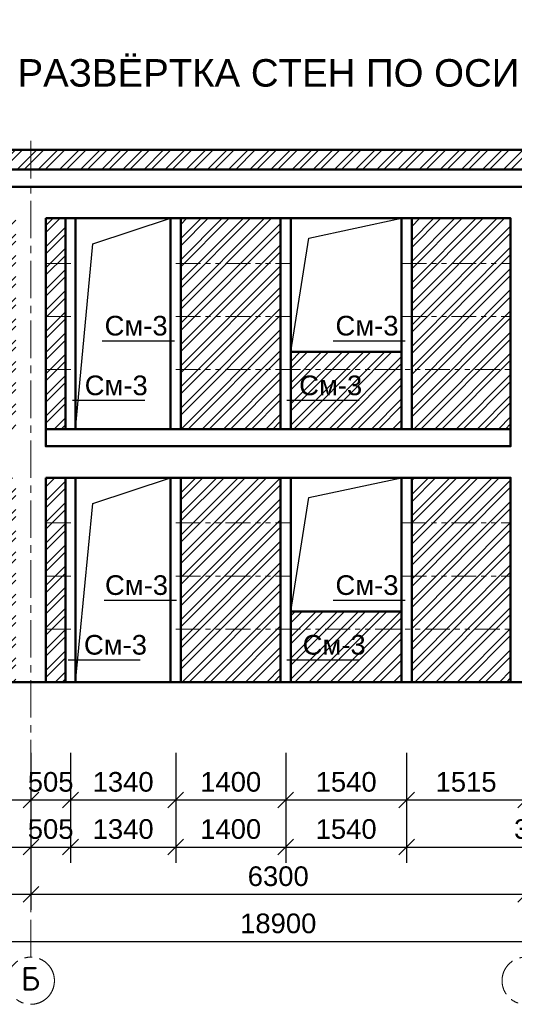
# Model space of a CAD drawing. Header units: millimetres. Extents: x 2063114 to 14983986, y -126020516 to 213791.
# Tile 435 of 656: x 2365405 to 2371705, y -849910 to -837385. Entities that reach past the tile are written whole.
import ezdxf

# ---------------------------------------------------------------- set-up
doc = ezdxf.new("R2010")
doc.units = ezdxf.units.MM
for name, pattern in [('ACAD_ISO10W100', [18, 12, -3, 0, -3]), ('осевая', [50.8, 31.75, -6.35, 6.35, -6.35]), ('фантомX2', [127, 63.5, -12.7, 12.7, -12.7, 12.7, -12.7])]:
    doc.linetypes.add(name, pattern=pattern)
doc.layers.get('Defpoints').update_dxf_attribs({"color": 6, "lineweight": 35})
for name, color, linetype in [('OS', 1, 'Continuous'), ('пунктир', 1, 'ACAD_ISO10W100'), ('Размеры', 28, 'Continuous')]:
    doc.layers.add(name, color=color, linetype=linetype)
doc.layers.add('PDF _wall-380', color=7, linetype='Continuous', true_color=0xb88a5c)
doc.layers.add('РАЗМЕР АР', color=150, linetype='Continuous', lineweight=20)
doc.layers.add('сплошная_толстая', color=7, linetype='Continuous', lineweight=50)
doc.styles.get("Standard").update_dxf_attribs({"font": 'arial.ttf'})
doc.styles.add('СПДС', font='isocpeur.ttf')
doc.dimstyles.new('STANDARD$0', dxfattribs={"dimtxt": 250, "dimasz": 200, "dimexe": 200, "dimexo": 300, "dimgap": 100, "dimtad": 1, "dimdec": 0, "dimzin": 1, "dimdsep": 46, "dimtxsty": 'Standard', "dimblk1": 'OBLIQUE', "dimblk2": 'OBLIQUE', "dimsah": 1, "dimcen": 2.5, "dimdle": 200, "dimadec": 0, "dimazin": 0, "dimtfac": 1, "dimtdec": 0, "dimtmove": 0, "dimatfit": 3, "dimldrblk": 'OBLIQUE', "dimfxl": 600, "dimfxlon": 1, "dimtolj": 1, "dimtzin": 1, "dimarcsym": 0})

# ---------------------------------------------------------------- blocks, each defined once
blk = doc.blocks.new('_Oblique')
at = {"color": 0, "linetype": 'ByBlock', "lineweight": -2}
blk.add_line((-0.5, -0.5), (0.5, 0.5), dxfattribs=at)
blk = doc.blocks.new('*D2569')
at = {"layer": 'Defpoints', "color": 0, "lineweight": 30, "transparency": 16777216}
for p in [(2359248, -845812), (2365548, -845812), (2365548, -848510)]:
    blk.add_point(p, dxfattribs=at)
at = {"layer": 'РАЗМЕР АР', "color": 0, "lineweight": -2, "transparency": 16777216}
for p, q in [((2359248, -847910), (2359248, -848710)), ((2365548, -847910), (2365548, -848710)), ((2359048, -848510), (2365748, -848510))]:
    blk.add_line(p, q, dxfattribs=at)
at = {"layer": 'РАЗМЕР АР', "color": 0, "lineweight": -2, "transparency": 16777216, "xscale": 200, "yscale": 200, "zscale": 200, "rotation": 180}
blk.add_blockref('_Oblique', (2359248, -848510), dxfattribs=at)
at = {"layer": 'РАЗМЕР АР', "color": 0, "lineweight": -2, "transparency": 16777216, "xscale": 200, "yscale": 200, "zscale": 200}
blk.add_blockref('_Oblique', (2365548, -848510), dxfattribs=at)
at = {"layer": 'РАЗМЕР АР', "color": 0, "transparency": 16777216, "insert": (2362398, -848282), "char_height": 250, "attachment_point": 5}
blk.add_mtext('\\A1;6300', dxfattribs=at)
blk = doc.blocks.new('*D2570')
at = {"layer": 'Defpoints', "color": 0, "lineweight": 30, "transparency": 16777216}
for p in [(2359248, -845192), (2378148, -845812), (2378148, -849110)]:
    blk.add_point(p, dxfattribs=at)
at = {"layer": 'РАЗМЕР АР', "color": 0, "lineweight": -2, "transparency": 16777216}
for p, q in [((2359248, -848510), (2359248, -849310)), ((2378148, -848510), (2378148, -849310)), ((2359048, -849110), (2378348, -849110))]:
    blk.add_line(p, q, dxfattribs=at)
at = {"layer": 'РАЗМЕР АР', "color": 0, "lineweight": -2, "transparency": 16777216, "xscale": 200, "yscale": 200, "zscale": 200, "rotation": 180}
blk.add_blockref('_Oblique', (2359248, -849110), dxfattribs=at)
at = {"layer": 'РАЗМЕР АР', "color": 0, "lineweight": -2, "transparency": 16777216, "xscale": 200, "yscale": 200, "zscale": 200}
blk.add_blockref('_Oblique', (2378148, -849110), dxfattribs=at)
at = {"layer": 'РАЗМЕР АР', "color": 0, "transparency": 16777216, "insert": (2368698, -848882), "char_height": 250, "attachment_point": 5}
blk.add_mtext('\\A1;18900', dxfattribs=at)
blk = doc.blocks.new('*D2713')
at = {"layer": 'Defpoints', "color": 0, "lineweight": 30, "transparency": 16777216}
for p in [(2363548, -845812), (2365548, -845812), (2365548, -847310)]:
    blk.add_point(p, dxfattribs=at)
at = {"layer": 'РАЗМЕР АР', "color": 0, "lineweight": -2, "transparency": 16777216}
for p, q in [((2363548, -846710), (2363548, -847510)), ((2365548, -846710), (2365548, -847510)), ((2363348, -847310), (2365748, -847310))]:
    blk.add_line(p, q, dxfattribs=at)
at = {"layer": 'РАЗМЕР АР', "color": 0, "lineweight": -2, "transparency": 16777216, "xscale": 200, "yscale": 200, "zscale": 200, "rotation": 180}
blk.add_blockref('_Oblique', (2363548, -847310), dxfattribs=at)
at = {"layer": 'РАЗМЕР АР', "color": 0, "lineweight": -2, "transparency": 16777216, "xscale": 200, "yscale": 200, "zscale": 200}
blk.add_blockref('_Oblique', (2365548, -847310), dxfattribs=at)
at = {"layer": 'РАЗМЕР АР', "color": 0, "transparency": 16777216, "insert": (2364548, -847082), "char_height": 250, "attachment_point": 5}
blk.add_mtext('\\A1;2000', dxfattribs=at)
blk = doc.blocks.new('*D2714')
at = {"layer": 'Defpoints', "color": 0, "lineweight": 30, "transparency": 16777216}
for p in [(2365548, -845812), (2366053, -845812), (2366053, -847310)]:
    blk.add_point(p, dxfattribs=at)
at = {"layer": 'РАЗМЕР АР', "color": 0, "lineweight": -2, "transparency": 16777216}
for p, q in [((2365548, -846710), (2365548, -847510)), ((2366053, -846710), (2366053, -847510)), ((2365348, -847310), (2366253, -847310))]:
    blk.add_line(p, q, dxfattribs=at)
at = {"layer": 'РАЗМЕР АР', "color": 0, "lineweight": -2, "transparency": 16777216, "xscale": 200, "yscale": 200, "zscale": 200, "rotation": 180}
blk.add_blockref('_Oblique', (2365548, -847310), dxfattribs=at)
at = {"layer": 'РАЗМЕР АР', "color": 0, "lineweight": -2, "transparency": 16777216, "xscale": 200, "yscale": 200, "zscale": 200}
blk.add_blockref('_Oblique', (2366053, -847310), dxfattribs=at)
at = {"layer": 'РАЗМЕР АР', "color": 0, "transparency": 16777216, "insert": (2365800, -847082), "char_height": 250, "attachment_point": 5}
blk.add_mtext('\\A1;505', dxfattribs=at)
blk = doc.blocks.new('*D2715')
at = {"layer": 'Defpoints', "color": 0, "lineweight": 30, "transparency": 16777216}
for p in [(2366053, -845812), (2367393, -845812), (2367393, -847310)]:
    blk.add_point(p, dxfattribs=at)
at = {"layer": 'РАЗМЕР АР', "color": 0, "lineweight": -2, "transparency": 16777216}
for p, q in [((2366053, -846710), (2366053, -847510)), ((2367393, -846710), (2367393, -847510)), ((2365853, -847310), (2367593, -847310))]:
    blk.add_line(p, q, dxfattribs=at)
at = {"layer": 'РАЗМЕР АР', "color": 0, "lineweight": -2, "transparency": 16777216, "xscale": 200, "yscale": 200, "zscale": 200, "rotation": 180}
blk.add_blockref('_Oblique', (2366053, -847310), dxfattribs=at)
at = {"layer": 'РАЗМЕР АР', "color": 0, "lineweight": -2, "transparency": 16777216, "xscale": 200, "yscale": 200, "zscale": 200}
blk.add_blockref('_Oblique', (2367393, -847310), dxfattribs=at)
at = {"layer": 'РАЗМЕР АР', "color": 0, "transparency": 16777216, "insert": (2366723, -847082), "char_height": 250, "attachment_point": 5}
blk.add_mtext('\\A1;1340', dxfattribs=at)
blk = doc.blocks.new('*D2716')
at = {"layer": 'Defpoints', "color": 0, "lineweight": 30, "transparency": 16777216}
for p in [(2367393, -845812), (2368793, -845812), (2368793, -847310)]:
    blk.add_point(p, dxfattribs=at)
at = {"layer": 'РАЗМЕР АР', "color": 0, "lineweight": -2, "transparency": 16777216}
for p, q in [((2367393, -846710), (2367393, -847510)), ((2368793, -846710), (2368793, -847510)), ((2367193, -847310), (2368993, -847310))]:
    blk.add_line(p, q, dxfattribs=at)
at = {"layer": 'РАЗМЕР АР', "color": 0, "lineweight": -2, "transparency": 16777216, "xscale": 200, "yscale": 200, "zscale": 200, "rotation": 180}
blk.add_blockref('_Oblique', (2367393, -847310), dxfattribs=at)
at = {"layer": 'РАЗМЕР АР', "color": 0, "lineweight": -2, "transparency": 16777216, "xscale": 200, "yscale": 200, "zscale": 200}
blk.add_blockref('_Oblique', (2368793, -847310), dxfattribs=at)
at = {"layer": 'РАЗМЕР АР', "color": 0, "transparency": 16777216, "insert": (2368093, -847082), "char_height": 250, "attachment_point": 5}
blk.add_mtext('\\A1;1400', dxfattribs=at)
blk = doc.blocks.new('*D2717')
at = {"layer": 'Defpoints', "color": 0, "lineweight": 30, "transparency": 16777216}
for p in [(2368793, -845812), (2370333, -845812), (2370333, -847310)]:
    blk.add_point(p, dxfattribs=at)
at = {"layer": 'РАЗМЕР АР', "color": 0, "lineweight": -2, "transparency": 16777216}
for p, q in [((2368793, -846710), (2368793, -847510)), ((2370333, -846710), (2370333, -847510)), ((2368593, -847310), (2370533, -847310))]:
    blk.add_line(p, q, dxfattribs=at)
at = {"layer": 'РАЗМЕР АР', "color": 0, "lineweight": -2, "transparency": 16777216, "xscale": 200, "yscale": 200, "zscale": 200, "rotation": 180}
blk.add_blockref('_Oblique', (2368793, -847310), dxfattribs=at)
at = {"layer": 'РАЗМЕР АР', "color": 0, "lineweight": -2, "transparency": 16777216, "xscale": 200, "yscale": 200, "zscale": 200}
blk.add_blockref('_Oblique', (2370333, -847310), dxfattribs=at)
at = {"layer": 'РАЗМЕР АР', "color": 0, "transparency": 16777216, "insert": (2369563, -847082), "char_height": 250, "attachment_point": 5}
blk.add_mtext('\\A1;1540', dxfattribs=at)
blk = doc.blocks.new('*D2718')
at = {"layer": 'Defpoints', "color": 0, "lineweight": 30, "transparency": 16777216}
for p in [(2370333, -845812), (2371848, -845812), (2371848, -847310)]:
    blk.add_point(p, dxfattribs=at)
at = {"layer": 'РАЗМЕР АР', "color": 0, "lineweight": -2, "transparency": 16777216}
for p, q in [((2370333, -846710), (2370333, -847510)), ((2371848, -846710), (2371848, -847510)), ((2370133, -847310), (2372048, -847310))]:
    blk.add_line(p, q, dxfattribs=at)
at = {"layer": 'РАЗМЕР АР', "color": 0, "lineweight": -2, "transparency": 16777216, "xscale": 200, "yscale": 200, "zscale": 200, "rotation": 180}
blk.add_blockref('_Oblique', (2370333, -847310), dxfattribs=at)
at = {"layer": 'РАЗМЕР АР', "color": 0, "lineweight": -2, "transparency": 16777216, "xscale": 200, "yscale": 200, "zscale": 200}
blk.add_blockref('_Oblique', (2371848, -847310), dxfattribs=at)
at = {"layer": 'РАЗМЕР АР', "color": 0, "transparency": 16777216, "insert": (2371090, -847082), "char_height": 250, "attachment_point": 5}
blk.add_mtext('\\A1;1515', dxfattribs=at)
blk = doc.blocks.new('*D2719')
at = {"layer": 'Defpoints', "color": 0, "lineweight": 30, "transparency": 16777216}
for p in [(2371848, -845812), (2372508, -845812), (2372508, -847310)]:
    blk.add_point(p, dxfattribs=at)
at = {"layer": 'РАЗМЕР АР', "color": 0, "lineweight": -2, "transparency": 16777216}
for p, q in [((2371848, -846710), (2371848, -847510)), ((2372508, -846710), (2372508, -847510)), ((2371648, -847310), (2372708, -847310))]:
    blk.add_line(p, q, dxfattribs=at)
at = {"layer": 'РАЗМЕР АР', "color": 0, "lineweight": -2, "transparency": 16777216, "xscale": 200, "yscale": 200, "zscale": 200, "rotation": 180}
blk.add_blockref('_Oblique', (2371848, -847310), dxfattribs=at)
at = {"layer": 'РАЗМЕР АР', "color": 0, "lineweight": -2, "transparency": 16777216, "xscale": 200, "yscale": 200, "zscale": 200}
blk.add_blockref('_Oblique', (2372508, -847310), dxfattribs=at)
at = {"layer": 'РАЗМЕР АР', "color": 0, "transparency": 16777216, "insert": (2372190, -847082), "char_height": 250, "attachment_point": 5}
blk.add_mtext('\\A1;660', dxfattribs=at)
blk = doc.blocks.new('*D2573')
at = {"layer": 'Defpoints', "color": 0, "lineweight": 30, "transparency": 16777216}
for p in [(2365548, -845812), (2371848, -845812), (2371848, -848510)]:
    blk.add_point(p, dxfattribs=at)
at = {"layer": 'РАЗМЕР АР', "color": 0, "lineweight": -2, "transparency": 16777216}
for p, q in [((2365548, -847910), (2365548, -848710)), ((2371848, -847910), (2371848, -848710)), ((2365348, -848510), (2372048, -848510))]:
    blk.add_line(p, q, dxfattribs=at)
at = {"layer": 'РАЗМЕР АР', "color": 0, "lineweight": -2, "transparency": 16777216, "xscale": 200, "yscale": 200, "zscale": 200, "rotation": 180}
blk.add_blockref('_Oblique', (2365548, -848510), dxfattribs=at)
at = {"layer": 'РАЗМЕР АР', "color": 0, "lineweight": -2, "transparency": 16777216, "xscale": 200, "yscale": 200, "zscale": 200}
blk.add_blockref('_Oblique', (2371848, -848510), dxfattribs=at)
at = {"layer": 'РАЗМЕР АР', "color": 0, "transparency": 16777216, "insert": (2368698, -848282), "char_height": 250, "attachment_point": 5}
blk.add_mtext('\\A1;6300', dxfattribs=at)
blk = doc.blocks.new('*D2574')
at = {"layer": 'Defpoints', "color": 0, "lineweight": 30, "transparency": 16777216}
for p in [(2371848, -845812), (2378148, -845812), (2378148, -848510)]:
    blk.add_point(p, dxfattribs=at)
at = {"layer": 'РАЗМЕР АР', "color": 0, "lineweight": -2, "transparency": 16777216}
for p, q in [((2371848, -847910), (2371848, -848710)), ((2378148, -847910), (2378148, -848710)), ((2371648, -848510), (2378348, -848510))]:
    blk.add_line(p, q, dxfattribs=at)
at = {"layer": 'РАЗМЕР АР', "color": 0, "lineweight": -2, "transparency": 16777216, "xscale": 200, "yscale": 200, "zscale": 200, "rotation": 180}
blk.add_blockref('_Oblique', (2371848, -848510), dxfattribs=at)
at = {"layer": 'РАЗМЕР АР', "color": 0, "lineweight": -2, "transparency": 16777216, "xscale": 200, "yscale": 200, "zscale": 200}
blk.add_blockref('_Oblique', (2378148, -848510), dxfattribs=at)
at = {"layer": 'РАЗМЕР АР', "color": 0, "transparency": 16777216, "insert": (2374998, -848282), "char_height": 250, "attachment_point": 5}
blk.add_mtext('\\A1;6300', dxfattribs=at)
blk = doc.blocks.new('*D2520')
at = {"layer": 'Defpoints', "color": 0, "lineweight": 30, "transparency": 16777216}
for p in [(2363548, -846412), (2365548, -846412), (2365548, -847910)]:
    blk.add_point(p, dxfattribs=at)
at = {"layer": 'РАЗМЕР АР', "color": 0, "lineweight": -2, "transparency": 16777216}
for p, q in [((2363548, -847310), (2363548, -848110)), ((2365548, -847310), (2365548, -848110)), ((2363348, -847910), (2365748, -847910))]:
    blk.add_line(p, q, dxfattribs=at)
at = {"layer": 'РАЗМЕР АР', "color": 0, "lineweight": -2, "transparency": 16777216, "xscale": 200, "yscale": 200, "zscale": 200, "rotation": 180}
blk.add_blockref('_Oblique', (2363548, -847910), dxfattribs=at)
at = {"layer": 'РАЗМЕР АР', "color": 0, "lineweight": -2, "transparency": 16777216, "xscale": 200, "yscale": 200, "zscale": 200}
blk.add_blockref('_Oblique', (2365548, -847910), dxfattribs=at)
at = {"layer": 'РАЗМЕР АР', "color": 0, "transparency": 16777216, "insert": (2364548, -847682), "char_height": 250, "attachment_point": 5}
blk.add_mtext('\\A1;2000', dxfattribs=at)
blk = doc.blocks.new('*D2521')
at = {"layer": 'Defpoints', "color": 0, "lineweight": 30, "transparency": 16777216}
for p in [(2365548, -846412), (2366053, -846412), (2366053, -847910)]:
    blk.add_point(p, dxfattribs=at)
at = {"layer": 'РАЗМЕР АР', "color": 0, "lineweight": -2, "transparency": 16777216}
for p, q in [((2365548, -847310), (2365548, -848110)), ((2366053, -847310), (2366053, -848110)), ((2365348, -847910), (2366253, -847910))]:
    blk.add_line(p, q, dxfattribs=at)
at = {"layer": 'РАЗМЕР АР', "color": 0, "lineweight": -2, "transparency": 16777216, "xscale": 200, "yscale": 200, "zscale": 200, "rotation": 180}
blk.add_blockref('_Oblique', (2365548, -847910), dxfattribs=at)
at = {"layer": 'РАЗМЕР АР', "color": 0, "lineweight": -2, "transparency": 16777216, "xscale": 200, "yscale": 200, "zscale": 200}
blk.add_blockref('_Oblique', (2366053, -847910), dxfattribs=at)
at = {"layer": 'РАЗМЕР АР', "color": 0, "transparency": 16777216, "insert": (2365800, -847682), "char_height": 250, "attachment_point": 5}
blk.add_mtext('\\A1;505', dxfattribs=at)
blk = doc.blocks.new('*D2522')
at = {"layer": 'Defpoints', "color": 0, "lineweight": 30, "transparency": 16777216}
for p in [(2366053, -846412), (2367393, -846412), (2367393, -847910)]:
    blk.add_point(p, dxfattribs=at)
at = {"layer": 'РАЗМЕР АР', "color": 0, "lineweight": -2, "transparency": 16777216}
for p, q in [((2366053, -847310), (2366053, -848110)), ((2367393, -847310), (2367393, -848110)), ((2365853, -847910), (2367593, -847910))]:
    blk.add_line(p, q, dxfattribs=at)
at = {"layer": 'РАЗМЕР АР', "color": 0, "lineweight": -2, "transparency": 16777216, "xscale": 200, "yscale": 200, "zscale": 200, "rotation": 180}
blk.add_blockref('_Oblique', (2366053, -847910), dxfattribs=at)
at = {"layer": 'РАЗМЕР АР', "color": 0, "lineweight": -2, "transparency": 16777216, "xscale": 200, "yscale": 200, "zscale": 200}
blk.add_blockref('_Oblique', (2367393, -847910), dxfattribs=at)
at = {"layer": 'РАЗМЕР АР', "color": 0, "transparency": 16777216, "insert": (2366723, -847682), "char_height": 250, "attachment_point": 5}
blk.add_mtext('\\A1;1340', dxfattribs=at)
blk = doc.blocks.new('*D2523')
at = {"layer": 'Defpoints', "color": 0, "lineweight": 30, "transparency": 16777216}
for p in [(2367393, -846412), (2368793, -846412), (2368793, -847910)]:
    blk.add_point(p, dxfattribs=at)
at = {"layer": 'РАЗМЕР АР', "color": 0, "lineweight": -2, "transparency": 16777216}
for p, q in [((2367393, -847310), (2367393, -848110)), ((2368793, -847310), (2368793, -848110)), ((2367193, -847910), (2368993, -847910))]:
    blk.add_line(p, q, dxfattribs=at)
at = {"layer": 'РАЗМЕР АР', "color": 0, "lineweight": -2, "transparency": 16777216, "xscale": 200, "yscale": 200, "zscale": 200, "rotation": 180}
blk.add_blockref('_Oblique', (2367393, -847910), dxfattribs=at)
at = {"layer": 'РАЗМЕР АР', "color": 0, "lineweight": -2, "transparency": 16777216, "xscale": 200, "yscale": 200, "zscale": 200}
blk.add_blockref('_Oblique', (2368793, -847910), dxfattribs=at)
at = {"layer": 'РАЗМЕР АР', "color": 0, "transparency": 16777216, "insert": (2368093, -847682), "char_height": 250, "attachment_point": 5}
blk.add_mtext('\\A1;1400', dxfattribs=at)
blk = doc.blocks.new('*D2524')
at = {"layer": 'Defpoints', "color": 0, "lineweight": 30, "transparency": 16777216}
for p in [(2368793, -846412), (2370333, -846412), (2370333, -847910)]:
    blk.add_point(p, dxfattribs=at)
at = {"layer": 'РАЗМЕР АР', "color": 0, "lineweight": -2, "transparency": 16777216}
for p, q in [((2368793, -847310), (2368793, -848110)), ((2370333, -847310), (2370333, -848110)), ((2368593, -847910), (2370533, -847910))]:
    blk.add_line(p, q, dxfattribs=at)
at = {"layer": 'РАЗМЕР АР', "color": 0, "lineweight": -2, "transparency": 16777216, "xscale": 200, "yscale": 200, "zscale": 200, "rotation": 180}
blk.add_blockref('_Oblique', (2368793, -847910), dxfattribs=at)
at = {"layer": 'РАЗМЕР АР', "color": 0, "lineweight": -2, "transparency": 16777216, "xscale": 200, "yscale": 200, "zscale": 200}
blk.add_blockref('_Oblique', (2370333, -847910), dxfattribs=at)
at = {"layer": 'РАЗМЕР АР', "color": 0, "transparency": 16777216, "insert": (2369563, -847682), "char_height": 250, "attachment_point": 5}
blk.add_mtext('\\A1;1540', dxfattribs=at)
blk = doc.blocks.new('*D2525')
at = {"layer": 'Defpoints', "color": 0, "lineweight": 30, "transparency": 16777216}
for p in [(2370333, -846412), (2373848, -846412), (2373848, -847910)]:
    blk.add_point(p, dxfattribs=at)
at = {"layer": 'РАЗМЕР АР', "color": 0, "lineweight": -2, "transparency": 16777216}
for p, q in [((2370333, -847310), (2370333, -848110)), ((2373848, -847310), (2373848, -848110)), ((2370133, -847910), (2374048, -847910))]:
    blk.add_line(p, q, dxfattribs=at)
at = {"layer": 'РАЗМЕР АР', "color": 0, "lineweight": -2, "transparency": 16777216, "xscale": 200, "yscale": 200, "zscale": 200, "rotation": 180}
blk.add_blockref('_Oblique', (2370333, -847910), dxfattribs=at)
at = {"layer": 'РАЗМЕР АР', "color": 0, "lineweight": -2, "transparency": 16777216, "xscale": 200, "yscale": 200, "zscale": 200}
blk.add_blockref('_Oblique', (2373848, -847910), dxfattribs=at)
at = {"layer": 'РАЗМЕР АР', "color": 0, "transparency": 16777216, "insert": (2372090, -847682), "char_height": 250, "attachment_point": 5}
blk.add_mtext('\\A1;3515', dxfattribs=at)

msp = doc.modelspace()

# ---------------------------------------------------------------- hatches: boundary and pattern name
at = {"layer": 'PDF _wall-380', "lineweight": 9, "ltscale": 150}
h = msp.add_hatch(dxfattribs=at)
h.set_pattern_fill('ANSI32', color=256, scale=20)
h.set_pattern_definition([(45, (52548.51, 37940.57), (-134.703842, 134.703842), []), (45, (52638.31, 37940.57), (-134.703842, 134.703842), [])])
h.paths.add_polyline_path([(2361182.79336, -839911.9797), (2359437.79248, -839911.9797), (2359437.79248, -842591.9797), (2361182.79336, -842591.9797)])
h.paths.add_polyline_path([(2363482.79336, -839911.9797), (2361312.79336, -839911.9797), (2361312.79336, -842591.9797), (2363482.79336, -842591.9797)])
h.paths.add_polyline_path([(2365357.7925, -839911.9797), (2363612.79336, -839911.9797), (2363612.79336, -842591.9797), (2365357.7925, -842591.9797)])
h.paths.add_polyline_path([(2365357.7925, -843211.9797), (2363612.79248, -843211.9797), (2363612.79248, -845811.9797), (2365357.7925, -845811.9797)])
h.paths.add_polyline_path([(2363482.79248, -843211.9797), (2361312.79248, -843211.9797), (2361312.79248, -845811.9797), (2363482.79248, -845811.9797)])
h.paths.add_polyline_path([(2361182.79248, -843211.9797), (2359437.79248, -843211.9797), (2359437.79248, -845811.9797), (2361182.79248, -845811.9797)])
h.paths.add_polyline_path([(2365987.79248, -843211.9797), (2365737.7925, -843211.9797), (2365737.7925, -845811.9797), (2365987.79248, -845811.9797)])
h.paths.add_polyline_path([(2365987.79248, -839911.9797), (2365737.79179, -839911.9797), (2365737.79179, -842591.9797), (2365987.79248, -842591.9797)])
h.paths.add_polyline_path([(2368727.79247, -839911.9797), (2367457.79248, -839911.9797), (2367457.79248, -842591.9797), (2368727.79247, -842591.9797)])
h.paths.add_polyline_path([(2368727.79247, -843211.9797), (2367457.79248, -843211.9797), (2367457.79248, -845811.9797), (2368727.79247, -845811.9797)])
h.paths.add_polyline_path([(2370267.79247, -844911.9797), (2368857.79247, -844911.9797), (2368857.79247, -845811.9797), (2370267.79247, -845811.9797)])
h.paths.add_polyline_path([(2370267.79247, -841611.9797), (2368857.79247, -841611.9797), (2368857.79247, -842591.9797), (2370267.79247, -842591.9797)])
h.paths.add_polyline_path([(2371657.79181, -839911.9797), (2370397.79247, -839911.9797), (2370397.79247, -842591.9797), (2371657.79181, -842591.9797)])
h.paths.add_polyline_path([(2371657.79181, -843211.9797), (2370397.79247, -843211.9797), (2370397.79247, -845811.9797), (2371657.79181, -845811.9797)])
h.paths.add_polyline_path([(2373782.87145, -839911.9797), (2372037.79248, -839911.9797), (2372037.79248, -842591.9797), (2373782.87145, -842591.9797)])
h.paths.add_polyline_path([(2376082.79237, -839911.9797), (2373912.87145, -839911.9797), (2373912.87145, -842591.9797), (2376082.79237, -842591.9797)])
h.paths.add_polyline_path([(2377957.79248, -839911.9797), (2376212.79237, -839911.9797), (2376212.79237, -842591.9797), (2377957.79248, -842591.9797)])
h.paths.add_polyline_path([(2377957.79248, -843211.9797), (2376212.79237, -843211.9797), (2376212.79237, -845811.9797), (2377957.79248, -845811.9797)])
h.paths.add_polyline_path([(2376082.79237, -843211.9797), (2373912.87145, -843211.9797), (2373912.87145, -845811.9797), (2376082.79237, -845811.9797)])
h.paths.add_polyline_path([(2372442.87145, -843211.9797), (2372037.79248, -843211.9797), (2372037.79248, -845811.9797), (2372442.87145, -845811.9797)])
h.paths.add_polyline_path([(2378337.79248, -839041.9797), (2359057.79248, -839041.9797), (2359057.79248, -839291.9797), (2378337.79248, -839291.9797)])

# ---------------------------------------------------------------- linework, layer by layer
at = {"linetype": 'фантомX2', "lineweight": 9, "ltscale": 5}
for p, q in [((2365737.7925, -840486.9797), (2366117.79248, -840486.9797)), ((2367392.79248, -840486.9797), (2368857.79247, -840486.9797)), ((2370267.79247, -840486.9797), (2371657.79181, -840486.9797)), ((2365737.7925, -841161.9797), (2366117.79248, -841161.9797)), ((2367392.79248, -841161.9797), (2368857.79247, -841161.9797)), ((2370267.79247, -841161.9797), (2371657.79181, -841161.9797)), ((2365737.7925, -841836.9797), (2366117.79248, -841836.9797)), ((2367392.79248, -841836.9797), (2371657.79181, -841836.9797)), ((2365737.7925, -843786.9797), (2366117.79248, -843786.9797)), ((2367392.79248, -843786.9797), (2368857.79247, -843786.9797)), ((2370267.79247, -843786.9797), (2371657.79181, -843786.9797)), ((2365737.7925, -844461.9797), (2366117.79248, -844461.9797)), ((2367392.79248, -844461.9797), (2368857.79247, -844461.9797)), ((2370267.79247, -844461.9797), (2371657.79181, -844461.9797)), ((2365737.7925, -845136.9797), (2366117.79248, -845136.9797)), ((2367392.79248, -845136.9797), (2371657.79181, -845136.9797))]:
    msp.add_line(p, q, dxfattribs=at)
at = {"ltscale": 150}
for points in [[(2366117.79248, -842591.9797), (2366339.05925, -840238.31253), (2367327.79248, -839911.9797)], [(2368857.79247, -841611.9797), (2369086.45478, -840162.31839), (2370267.79247, -839911.9797)], [(2366455.82642, -841469.04017), (2367375.673, -841469.04017)], [(2369395.82641, -841469.04017), (2370315.67299, -841469.04017)], [(2366078.45026, -842226.11534), (2366998.29684, -842226.11534)], [(2368807.133, -842226.11534), (2369726.97957, -842226.11534)], [(2366117.79248, -845811.9797), (2366339.05925, -843538.31253), (2367327.79248, -843211.9797)], [(2368857.79247, -844911.9797), (2369086.45478, -843462.31839), (2370267.79247, -843211.9797)], [(2366481.66063, -844769.04017), (2367401.5072, -844769.04017)], [(2369395.82641, -844769.04017), (2370315.67299, -844769.04017)], [(2366021.94202, -845526.11534), (2366941.7886, -845526.11534)], [(2368807.133, -845526.11534), (2369726.97957, -845526.11534)]]:
    msp.add_lwpolyline(points, dxfattribs=at)
at = {"layer": 'OS', "linetype": 'осевая', "lineweight": 9, "ltscale": 15}
msp.add_line((2365547.87076, -849310.0121), (2365547.87076, -838891.9797), dxfattribs=at)
for centre in [(2365547.94974, -849610.0121), (2371847.95043, -849609.9331)]:
    msp.add_circle(centre, 300, dxfattribs=at)
at = {"layer": 'Размеры', "ltscale": 150}
msp.add_line((2359057.79248, -845811.9797), (2378337.79248, -845811.9797), dxfattribs=at)
at = {"layer": 'сплошная_толстая', "ltscale": 150}
for points in [[(2359057.79248, -839041.9797), (2378337.79248, -839041.9797), (2378337.79248, -839291.9797), (2359057.79248, -839291.9797)], [(2359057.79248, -839291.9797), (2378337.79248, -839291.9797), (2378337.79248, -839511.9797), (2359057.79248, -839511.9797)], [(2359057.79248, -839291.9797), (2378337.79248, -839291.9797), (2378337.79248, -845811.9797), (2359057.79248, -845811.9797)], [(2365737.79179, -839911.9797), (2371657.79181, -839911.9797), (2371657.79181, -842591.9797), (2365737.79179, -842591.9797)], [(2365987.79248, -839911.9797), (2366117.79248, -839911.9797), (2366117.79248, -842591.9797), (2365987.79248, -842591.9797)], [(2367327.79248, -839911.9797), (2367457.79248, -839911.9797), (2367457.79248, -842591.9797), (2367327.79248, -842591.9797)], [(2365737.79179, -842591.9797), (2371657.79181, -842591.9797), (2371657.79181, -842811.9797), (2365737.79179, -842811.9797)], [(2365737.7925, -843211.9797), (2371657.79181, -843211.9797), (2371657.79181, -845811.9797), (2365737.7925, -845811.9797)], [(2365987.79248, -843211.9797), (2366117.79248, -843211.9797), (2366117.79248, -845811.9797), (2365987.79248, -845811.9797)], [(2367327.79248, -843211.9797), (2367457.79248, -843211.9797), (2367457.79248, -845811.9797), (2367327.79248, -845811.9797)]]:
    msp.add_lwpolyline(points, close=True, dxfattribs=at)
for points in [[(2368727.79247, -839911.9797), (2368727.79247, -842591.9797), (2368857.79247, -842591.9797), (2368857.79247, -841611.9797), (2370267.79247, -841611.9797), (2370267.79247, -842591.9797), (2370397.79247, -842591.9797), (2370397.79247, -839911.9797), (2370267.79247, -839911.9797), (2370267.79247, -841611.9797), (2368857.79247, -841611.9797), (2368857.79247, -839911.9797), (2368727.79247, -839911.9797)], [(2368727.79247, -843211.9797), (2368727.79247, -845811.9797), (2368857.79247, -845811.9797), (2368857.79247, -844911.9797), (2370267.79247, -844911.9797), (2370267.79247, -845811.9797), (2370397.79247, -845811.9797), (2370397.79247, -843211.9797), (2370267.79247, -843211.9797), (2370267.79247, -844911.9797), (2368857.79247, -844911.9797), (2368857.79247, -843211.9797), (2368727.79247, -843211.9797)]]:
    msp.add_lwpolyline(points, dxfattribs=at)

# ---------------------------------------------------------------- texts
at = {"ltscale": 100, "attachment_point": 4}
for s, insert, char_height, width in [('\\pi76.46348;РАЗВЁРТКА СТЕН ПО ОСИ "Г"', (2336956.77857, -837936.0264, -13.12578), 350, 7230.9965456), ('\\pi858.47924;Сетка СГ-1\\P\\pi149.57747;ш.675мм по высоте', (2361083.17712, -838157.28897, 15.48013), 250, 3437.7975054), ('\\pi1033.29465;Сетка СГ-1\\P\\pi324.39287;ш.675мм по высоте', (2329589.71527, -838237.28897), 250, 3787.428309), ('\\pi72.88231;РАЗВЁРТКА СТЕН ПО ОСИ "6"', (2365305.09809, -838064.46186, -13.12578), 350, 7230.9965456), ('См-3', (2366486.95518, -841279.3039), 250, 677.5), ('См-3', (2369426.95517, -841279.3039), 250, 677.5), ('См-3', (2366233.72728, -842038.59221), 250, 677.5), ('См-3', (2368964.86263, -842038.59221), 250, 677.5), ('См-3', (2366491.795, -844579.3039), 250, 677.5), ('См-3', (2369426.95517, -844579.3039), 250, 677.5), ('См-3', (2366223.85142, -845338.59221), 250, 677.5), ('См-3', (2369009.04239, -845338.59221), 250, 677.5)]:
    msp.add_mtext(s, dxfattribs=dict(at, insert=insert, char_height=char_height, width=width))
at = {"layer": 'пунктир', "insert": (2365544.4639, -849434.50817), "char_height": 300, "width": 255.0496237, "attachment_point": 2, "style": 'СПДС'}
msp.add_mtext('Б', dxfattribs=at)

# ---------------------------------------------------------------- dimensions: what is measured, and where the dimension line sits
at = {"layer": 'РАЗМЕР АР'}
for base, p1, p2, picture, middle in [((2378147.79248, -849110.0121), (2359247.87145, -845191.70123), (2378147.79248, -845811.9797), '*D2570', (2368697.83196, -848882.36885)), ((2365547.87076, -848510.0121), (2359247.7925, -845811.9797), (2365547.87076, -845811.9797), '*D2569', (2362397.83163, -848282.28359)), ((2365547.87076, -847310.00254), (2363547.79248, -845811.9797), (2365547.87076, -845811.9797), '*D2713', (2364547.83162, -847082.35929)), ((2371847.79248, -848510.0121), (2365547.87076, -845811.9797), (2371847.79248, -845811.9797), '*D2573', (2368697.83162, -848282.28359)), ((2367392.79248, -847310.00254), (2366052.79248, -845811.9797), (2367392.79248, -845811.9797), '*D2715', (2366722.79248, -847082.27403)), ((2368792.79247, -847310.00254), (2367392.79248, -845811.9797), (2368792.79247, -845811.9797), '*D2716', (2368092.79248, -847082.35929)), ((2370332.79247, -847310.00254), (2368792.79247, -845811.9797), (2370332.79247, -845811.9797), '*D2717', (2369562.79247, -847082.35929)), ((2371847.87145, -847310.00254), (2370332.79247, -845811.9797), (2371847.87145, -845811.9797), '*D2718', (2371090.33196, -847082.35929)), ((2378147.87145, -848510.0121), (2371847.79248, -845811.9797), (2378147.87145, -845811.9797), '*D2574', (2374997.83196, -848282.28359)), ((2365547.87076, -847910.0012), (2363547.79248, -846411.97836), (2365547.87076, -846411.97836), '*D2520', (2364547.83162, -847682.35795)), ((2367392.79248, -847910.0012), (2366052.79248, -846411.97836), (2367392.79248, -846411.97836), '*D2522', (2366722.79248, -847682.27268)), ((2368792.79247, -847910.0012), (2367392.79248, -846411.97836), (2368792.79247, -846411.97836), '*D2523', (2368092.79248, -847682.35795)), ((2370332.79247, -847910.0012), (2368792.79247, -846411.97836), (2370332.79247, -846411.97836), '*D2524', (2369562.79247, -847682.35795)), ((2373847.79248, -847910.0012), (2370332.79247, -846411.97836), (2373847.79248, -846411.97836), '*D2525', (2372090.29247, -847682.27268))]:
    dim = msp.add_linear_dim(base=base, p1=p1, p2=p2, dimstyle='STANDARD$0', override={"dimtmove": 1}, dxfattribs=at)
    dim.commit()
    dim.dimension.update_dxf_attribs({"geometry": picture, "text_midpoint": middle})
for base, p1, p2, picture, middle in [((2366052.79248, -847310.00254), (2365547.87076, -845811.9797), (2366052.79248, -845811.9797), '*D2714', (2365800.33162, -847310.00254)), ((2372507.87145, -847310.00254), (2371847.87145, -845811.9797), (2372507.87145, -845811.9797), '*D2719', (2372190.33196, -847310.00254)), ((2366052.79248, -847910.0012), (2365547.87076, -846411.97836), (2366052.79248, -846411.97836), '*D2521', (2365800.33162, -847910.0012))]:
    dim = msp.add_linear_dim(base=base, p1=p1, p2=p2, dimstyle='STANDARD$0', override={"dimtmove": 1}, dxfattribs=at)
    dim.commit()
    dim.dimension.update_dxf_attribs({"geometry": picture, "text_midpoint": middle, "dimtype": 160})

doc.saveas('drawing.dxf')
